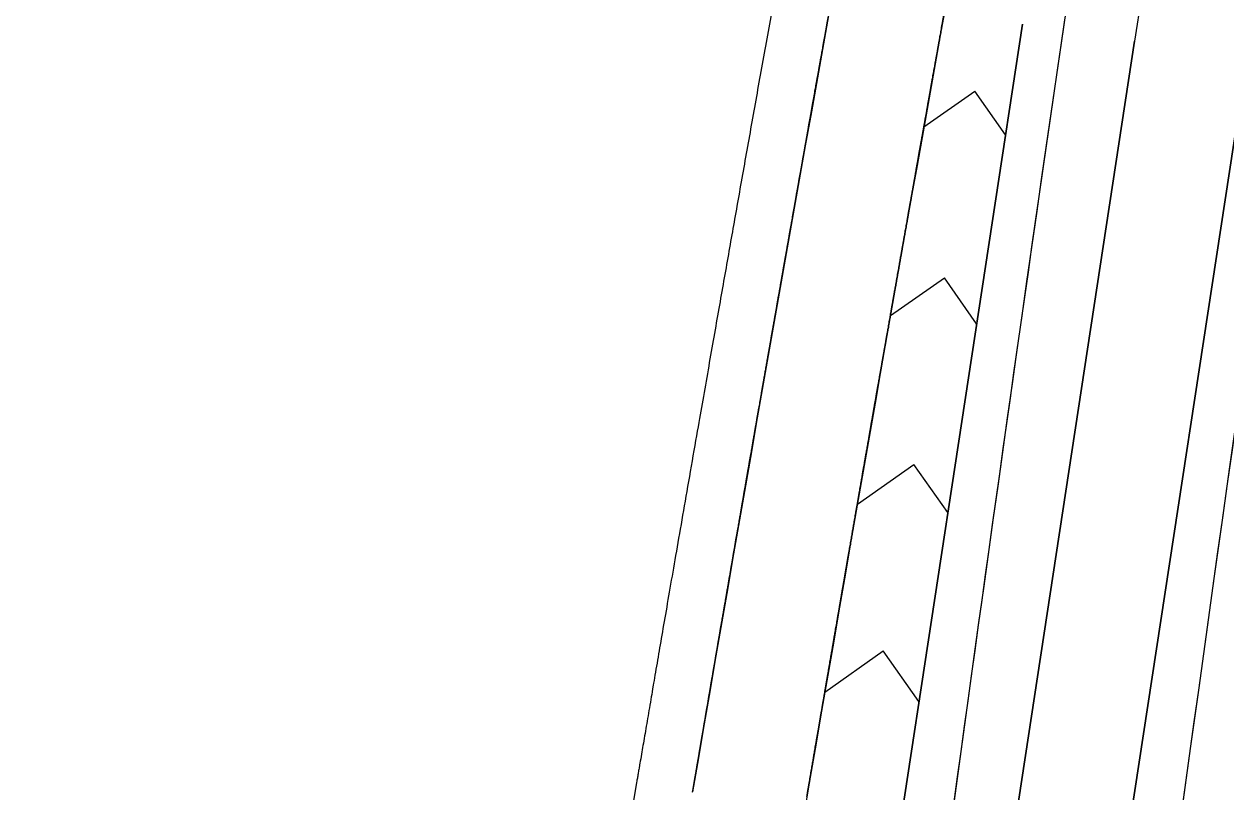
# Model space of a CAD drawing. Extents: x 14104283 to 14128447, y 8633203 to 8671666.
# Drawn here: x 14107885.4 to 14108012.5, y 8640210.4 to 8640291.6 of the extents above; entities that cross this region are included whole.
import ezdxf

# ---------------------------------------------------------------- set-up
doc = ezdxf.new("R2010")
doc.units = 0
for name, color, linetype in [('Default', 7, 'Continuous'), ('dsnPaintPlaceBrokenLineWhite', 7, 'Continuous'), ('dsnPaintPlaceChannelizingLaneWhite', 7, 'Continuous'), ('dsnPaintPlaceEdgeLineLeftYellow', 7, 'Continuous'), ('dsnPaintPlaceEdgeLineRightWhite', 7, 'Continuous'), ('dsnStgShadingPrevPav', 7, 'Continuous')]:
    doc.layers.add(name, color=color, linetype=linetype)

msp = doc.modelspace()

# ---------------------------------------------------------------- linework, layer by layer
at = {"layer": 'Default'}
for p, q in [((14107885.37, 8639599.61), (14107990.94, 8640291.61)), ((14108002.8, 8640289.8), (14107897.23, 8639597.8)), ((14108002.8, 8640289.8), (14107897.23, 8639597.8)), ((14107909.09, 8639595.99), (14108014.66, 8640287.99))]:
    msp.add_line(p, q, dxfattribs=at)
for centre, radius, start, end in [((14117394.14, 8638857.08), 9500, 167.610212, 171.325989), ((14117394.14, 8638857.08), 9500, 167.610212, 171.325989), ((14117350.61, 8638608.07), 9530.2, 168.915826, 170.320937), ((14117350.61, 8638608.07), 9518.2, 168.915826, 170.320937), ((14119521.42, 8637460.89), 11808.99, 166.339341, 167.262962), ((14119581.23, 8637715.91), 11802, 167.610212, 168.776036)]:
    msp.add_arc(centre, radius, start, end, dxfattribs=at)
at = {"layer": 'dsnPaintPlaceBrokenLineWhite'}
msp.add_line((14107897.23, 8639597.8), (14108002.8, 8640289.8), dxfattribs=at)
msp.add_arc((14117394.14, 8638857.08), 9500, 167.610212, 171.325989, dxfattribs=at)
at = {"layer": 'dsnPaintPlaceChannelizingLaneWhite'}
for p, q in [((14107990.94, 8640291.61), (14107937.44, 8639940.91)), ((14107980.53, 8640280.74), (14107985.93, 8640284.5)), ((14107989.15, 8640279.88), (14107985.93, 8640284.5)), ((14107976.99, 8640260.77), (14107982.7, 8640264.76)), ((14107986.1, 8640259.9), (14107982.7, 8640264.76)), ((14107973.49, 8640240.83), (14107979.46, 8640245.03)), ((14107983.05, 8640239.92), (14107979.46, 8640245.03)), ((14107970.05, 8640220.93), (14107976.23, 8640225.29)), ((14107980, 8640219.95), (14107976.23, 8640225.29))]:
    msp.add_line(p, q, dxfattribs=at)
msp.add_arc((14117350.61, 8638608.07), 9518.2, 168.915826, 170.320937, dxfattribs=at)
at = {"layer": 'dsnPaintPlaceEdgeLineLeftYellow'}
msp.add_line((14108014.66, 8640287.99), (14107967.08, 8639976.1), dxfattribs=at)
at = {"layer": 'dsnPaintPlaceEdgeLineRightWhite'}
msp.add_arc((14117350.61, 8638608.07), 9530.2, 168.915826, 170.320937, dxfattribs=at)
at = {"layer": 'dsnStgShadingPrevPav'}
msp.add_line((14107950.15, 8640211.38), (14107942.86, 8640168.66), dxfattribs=at)
for radius, start in [(9488, 167.610212), (9512, 169.413861), (9488, 169.413861), (9512, 171.702544)]:
    msp.add_arc((14117407.82, 8638919.35), radius, start, 172.222077, dxfattribs=at)
for points, degree in [([(14108040.07, 8640670.33), (14108039.11, 8640666.01), (14108035.79, 8640651.03), (14108029.85, 8640623.7), (14108025.19, 8640602.04), (14108020.26, 8640578.84), (14108015.47, 8640556.04), (14108010.72, 8640533.12), (14108006.03, 8640510.22), (14108001.39, 8640487.29), (14107996.81, 8640464.36), (14107992.28, 8640441.41), (14107987.82, 8640418.46), (14107983.4, 8640395.49), (14107979.05, 8640372.51), (14107974.75, 8640349.53), (14107970.51, 8640326.51), (14107966.33, 8640303.59), (14107962.15, 8640280.24), (14107958.29, 8640258.43), (14107953.48, 8640230.88), (14107950.9, 8640215.75), (14107950.15, 8640211.39)], 2), ([(14107956.07, 8640210.37), (14107957.38, 8640218.06), (14107960.02, 8640233.43), (14107964.04, 8640256.47), (14107968.11, 8640279.5), (14107972.24, 8640302.51), (14107976.42, 8640325.52), (14107980.66, 8640348.51), (14107984.96, 8640371.49), (14107989.32, 8640394.46), (14107993.73, 8640417.41), (14107998.19, 8640440.35), (14108002.71, 8640463.28), (14108007.29, 8640486.2), (14108011.92, 8640509.1), (14108016.61, 8640531.99), (14108021.36, 8640554.87), (14108026.16, 8640577.73), (14108031.01, 8640600.58), (14108035.93, 8640623.41), (14108040.89, 8640646.24), (14108044.25, 8640661.44), (14108045.92, 8640669.04)], 3), ([(14107982.46, 8640291.58), (14107982.53, 8640291.96), (14107982.6, 8640292.34), (14107982.67, 8640292.73)], 2), ([(14107982.67, 8640292.73), (14107982.6, 8640292.34), (14107982.53, 8640291.96), (14107982.46, 8640291.58)], 2), ([(14107969.97, 8640289.85), (14107970.11, 8640290.62), (14107970.24, 8640291.39), (14107970.38, 8640292.15)], 2), ([(14107981.43, 8640285.83), (14107981.78, 8640287.75), (14107982.12, 8640289.66), (14107982.46, 8640291.58)], 2), ([(14107982.46, 8640291.58), (14107982.12, 8640289.66), (14107981.78, 8640287.75), (14107981.43, 8640285.83)], 2), ([(14107968.73, 8640282.95), (14107969.14, 8640285.25), (14107969.56, 8640287.55), (14107969.97, 8640289.85)], 2), ([(14107981.23, 8640284.68), (14107981.29, 8640285.06), (14107981.36, 8640285.45), (14107981.43, 8640285.83)], 2), ([(14107981.43, 8640285.83), (14107981.36, 8640285.45), (14107981.29, 8640285.06), (14107981.23, 8640284.68)], 2), ([(14107980.82, 8640282.38), (14107980.95, 8640283.15), (14107981.09, 8640283.91), (14107981.23, 8640284.68)], 2), ([(14107981.23, 8640284.68), (14107981.09, 8640283.91), (14107980.95, 8640283.15), (14107980.82, 8640282.38)], 2), ([(14107968.53, 8640281.8), (14107968.6, 8640282.18), (14107968.66, 8640282.56), (14107968.73, 8640282.95)], 2), ([(14107968.32, 8640280.65), (14107968.39, 8640281.03), (14107968.46, 8640281.41), (14107968.53, 8640281.8)], 2), ([(14107980.2, 8640278.93), (14107980.4, 8640280.08), (14107980.61, 8640281.23), (14107980.82, 8640282.38)], 2), ([(14107980.82, 8640282.38), (14107980.61, 8640281.23), (14107980.4, 8640280.08), (14107980.2, 8640278.93)], 2), ([(14107968.12, 8640279.49), (14107968.19, 8640279.88), (14107968.25, 8640280.26), (14107968.32, 8640280.65)], 2), ([(14107967.91, 8640278.34), (14107967.98, 8640278.73), (14107968.05, 8640279.11), (14107968.12, 8640279.49)], 2), ([(14107979.99, 8640277.78), (14107980.06, 8640278.17), (14107980.13, 8640278.55), (14107980.2, 8640278.93)], 2), ([(14107980.2, 8640278.93), (14107980.13, 8640278.55), (14107980.06, 8640278.17), (14107979.99, 8640277.78)], 2), ([(14107967.3, 8640274.89), (14107967.5, 8640276.04), (14107967.71, 8640277.19), (14107967.91, 8640278.34)], 2), ([(14107979.79, 8640276.63), (14107979.86, 8640277.02), (14107979.93, 8640277.4), (14107979.99, 8640277.78)], 2), ([(14107979.99, 8640277.78), (14107979.93, 8640277.4), (14107979.86, 8640277.02), (14107979.79, 8640276.63)], 2), ([(14107979.18, 8640273.18), (14107979.38, 8640274.33), (14107979.59, 8640275.48), (14107979.79, 8640276.63)], 2), ([(14107979.79, 8640276.63), (14107979.59, 8640275.48), (14107979.38, 8640274.33), (14107979.18, 8640273.18)], 2), ([(14107965.67, 8640265.68), (14107966.14, 8640268.36), (14107966.62, 8640271.05), (14107967.09, 8640273.74)], 2), ([(14107967.09, 8640273.74), (14107967.16, 8640274.12), (14107967.23, 8640274.51), (14107967.3, 8640274.89)], 2), ([(14107978.97, 8640272.03), (14107979.04, 8640272.42), (14107979.11, 8640272.8), (14107979.18, 8640273.18)], 2), ([(14107979.18, 8640273.18), (14107979.11, 8640272.8), (14107979.04, 8640272.42), (14107978.97, 8640272.03)], 2), ([(14107978.77, 8640270.88), (14107978.84, 8640271.27), (14107978.9, 8640271.65), (14107978.97, 8640272.03)], 2), ([(14107978.97, 8640272.03), (14107978.9, 8640271.65), (14107978.84, 8640271.27), (14107978.77, 8640270.88)], 2), ([(14107977.75, 8640265.13), (14107978.09, 8640267.05), (14107978.43, 8640268.97), (14107978.77, 8640270.88)], 2), ([(14107978.77, 8640270.88), (14107978.43, 8640268.97), (14107978.09, 8640267.05), (14107977.75, 8640265.13)], 2), ([(14107965.46, 8640264.53), (14107965.53, 8640264.91), (14107965.6, 8640265.29), (14107965.67, 8640265.68)], 2), ([(14107976.74, 8640259.38), (14107977.07, 8640261.3), (14107977.41, 8640263.22), (14107977.75, 8640265.13)], 2), ([(14107977.75, 8640265.13), (14107977.41, 8640263.22), (14107977.07, 8640261.3), (14107976.74, 8640259.38)], 2), ([(14107964.25, 8640257.62), (14107964.65, 8640259.92), (14107965.06, 8640262.22), (14107965.46, 8640264.53)], 2), ([(14107976.33, 8640257.08), (14107976.47, 8640257.85), (14107976.6, 8640258.62), (14107976.74, 8640259.38)], 2), ([(14107976.74, 8640259.38), (14107976.6, 8640258.62), (14107976.47, 8640257.85), (14107976.33, 8640257.08)], 2), ([(14107964.04, 8640256.47), (14107964.11, 8640256.85), (14107964.18, 8640257.23), (14107964.25, 8640257.62)], 2), ([(14107962.23, 8640246.1), (14107962.83, 8640249.55), (14107963.44, 8640253.01), (14107964.04, 8640256.47)], 2), ([(14107975.93, 8640254.78), (14107976.06, 8640255.55), (14107976.2, 8640256.32), (14107976.33, 8640257.08)], 2), ([(14107976.33, 8640257.08), (14107976.2, 8640256.32), (14107976.06, 8640255.55), (14107975.93, 8640254.78)], 2), ([(14107975.32, 8640251.33), (14107975.52, 8640252.48), (14107975.72, 8640253.63), (14107975.93, 8640254.78)], 2), ([(14107975.93, 8640254.78), (14107975.72, 8640253.63), (14107975.52, 8640252.48), (14107975.32, 8640251.33)], 2), ([(14107975.12, 8640250.18), (14107975.19, 8640250.57), (14107975.25, 8640250.95), (14107975.32, 8640251.33)], 2), ([(14107975.32, 8640251.33), (14107975.25, 8640250.95), (14107975.19, 8640250.57), (14107975.12, 8640250.18)], 2), ([(14107997.15, 8640065.69), (14107997.85, 8640068.79), (14107999.25, 8640074.98), (14108001.36, 8640084.27), (14108003.48, 8640093.55), (14108005.61, 8640102.84), (14108007.74, 8640112.12), (14108009.88, 8640121.4), (14108012.03, 8640130.68), (14108014.18, 8640139.95), (14108016.35, 8640149.23), (14108018.52, 8640158.5), (14108020.7, 8640167.77), (14108022.88, 8640177.04), (14108025.07, 8640186.31), (14108027.27, 8640195.57), (14108029.48, 8640204.83), (14108031.7, 8640214.1), (14108033.92, 8640223.35), (14108036.15, 8640232.61), (14108038.39, 8640241.87), (14108039.88, 8640248.03), (14108040.63, 8640251.12)], 3), ([(14107974.72, 8640247.88), (14107974.85, 8640248.65), (14107974.98, 8640249.42), (14107975.12, 8640250.18)], 2), ([(14107975.12, 8640250.18), (14107974.98, 8640249.42), (14107974.85, 8640248.65), (14107974.72, 8640247.88)], 2), ([(14107973.71, 8640242.13), (14107974.05, 8640244.05), (14107974.38, 8640245.96), (14107974.72, 8640247.88)], 2), ([(14107974.72, 8640247.88), (14107974.38, 8640245.96), (14107974.05, 8640244.05), (14107973.71, 8640242.13)], 2), ([(14107962.03, 8640244.95), (14107962.09, 8640245.33), (14107962.16, 8640245.71), (14107962.23, 8640246.1)], 2), ([(14107961.83, 8640243.79), (14107961.89, 8640244.18), (14107961.96, 8640244.56), (14107962.03, 8640244.95)], 2), ([(14107960.83, 8640238.03), (14107961.16, 8640239.95), (14107961.49, 8640241.87), (14107961.83, 8640243.79)], 2), ([(14107972.31, 8640234.07), (14107972.78, 8640236.76), (14107973.24, 8640239.44), (14107973.71, 8640242.13)], 2), ([(14107973.71, 8640242.13), (14107973.24, 8640239.44), (14107972.78, 8640236.76), (14107972.31, 8640234.07)], 2), ([(14107960.03, 8640233.43), (14107960.23, 8640234.58), (14107960.43, 8640235.73), (14107960.63, 8640236.88)], 2), ([(14107960.63, 8640236.88), (14107960.69, 8640237.27), (14107960.76, 8640237.65), (14107960.83, 8640238.03)], 2), ([(14107959.03, 8640227.66), (14107959.36, 8640229.58), (14107959.7, 8640231.5), (14107960.03, 8640233.43)], 2), ([(14107971.91, 8640231.77), (14107972.05, 8640232.54), (14107972.18, 8640233.31), (14107972.31, 8640234.07)], 2), ([(14107972.31, 8640234.07), (14107972.18, 8640233.31), (14107972.05, 8640232.54), (14107971.91, 8640231.77)], 2), ([(14107971.52, 8640229.47), (14107971.65, 8640230.24), (14107971.78, 8640231), (14107971.91, 8640231.77)], 2), ([(14107971.91, 8640231.77), (14107971.78, 8640231), (14107971.65, 8640230.24), (14107971.52, 8640229.47)], 2), ([(14107970.33, 8640222.56), (14107970.72, 8640224.87), (14107971.12, 8640227.17), (14107971.52, 8640229.47)], 2), ([(14107971.52, 8640229.47), (14107971.12, 8640227.17), (14107970.72, 8640224.87), (14107970.33, 8640222.56)], 2), ([(14107958.83, 8640226.51), (14107958.9, 8640226.89), (14107958.97, 8640227.28), (14107959.03, 8640227.66)], 2), ([(14107958.44, 8640224.21), (14107958.5, 8640224.59), (14107958.57, 8640224.97), (14107958.64, 8640225.36)], 2), ([(14107958.64, 8640225.36), (14107958.7, 8640225.74), (14107958.77, 8640226.13), (14107958.83, 8640226.51)], 2), ([(14107958.24, 8640223.05), (14107958.31, 8640223.44), (14107958.37, 8640223.82), (14107958.44, 8640224.21)], 2), ([(14107957.65, 8640219.59), (14107957.84, 8640220.75), (14107958.04, 8640221.9), (14107958.24, 8640223.05)], 2), ([(14107970.13, 8640221.41), (14107970.19, 8640221.8), (14107970.26, 8640222.18), (14107970.33, 8640222.56)], 2), ([(14107970.33, 8640222.56), (14107970.26, 8640222.18), (14107970.19, 8640221.8), (14107970.13, 8640221.41)], 2), ([(14107969.53, 8640217.96), (14107969.73, 8640219.11), (14107969.93, 8640220.26), (14107970.13, 8640221.41)], 2), ([(14107970.13, 8640221.41), (14107969.93, 8640220.26), (14107969.73, 8640219.11), (14107969.53, 8640217.96)], 2), ([(14107957.25, 8640217.29), (14107957.38, 8640218.06), (14107957.51, 8640218.83), (14107957.65, 8640219.59)], 2), ([(14107968.15, 8640209.9), (14107968.61, 8640212.59), (14107969.07, 8640215.27), (14107969.53, 8640217.96)], 2), ([(14107969.53, 8640217.96), (14107969.07, 8640215.27), (14107968.61, 8640212.59), (14107968.15, 8640209.9)], 2), ([(14107957.05, 8640216.14), (14107957.12, 8640216.52), (14107957.19, 8640216.91), (14107957.25, 8640217.29)], 2), ([(14107956.66, 8640213.83), (14107956.79, 8640214.6), (14107956.92, 8640215.37), (14107957.05, 8640216.14)], 2), ([(14107956.07, 8640210.37), (14107956.26, 8640211.53), (14107956.46, 8640212.68), (14107956.66, 8640213.83)], 2)]:
    msp.add_open_spline(points, degree=degree, dxfattribs=at)

doc.saveas('drawing.dxf')
